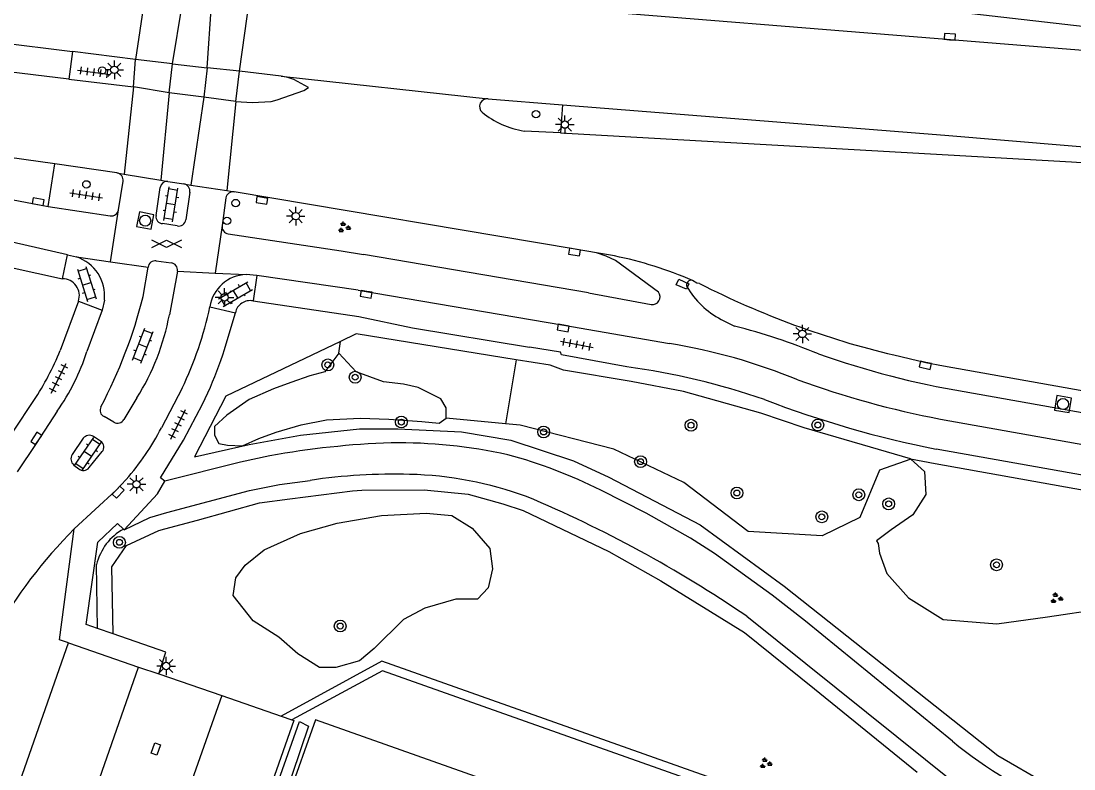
# Model space of a CAD drawing. Extents: x 131000 to 133014, y 396499 to 399001.
# Drawn here: x 132470 to 132541.2, y 396864.8 to 396915.3 of the extents above; entities that cross this region are included whole.
import ezdxf

# ---------------------------------------------------------------- set-up
doc = ezdxf.new("R2010")
doc.units = 0
for name, color, linetype in [('gg-bbg-hoofdgebouw', 7, 'Continuous'), ('gg-knt-verharding', 7, 'Continuous'), ('gg-knt-verharding nz', 7, 'Continuous'), ('gt-grn-groengrens', 7, 'Continuous'), ('gt-grn-weggrens', 7, 'Continuous'), ('gt-symb-boom', 7, 'Continuous'), ('gt-symb-drukknoppaal', 7, 'Continuous'), ('gt-symb-gesloten verharding', 7, 'Continuous'), ('gt-symb-groenvak', 7, 'Continuous'), ('gt-symb-klinker verharding', 7, 'Continuous'), ('gt-symb-kolk', 7, 'Continuous'), ('gt-symb-kolk center center', 7, 'Continuous'), ('gt-symb-lichtmast', 7, 'Continuous'), ('gt-symb-rioolschacht', 7, 'Continuous'), ('gt-symb-tegel verharding', 7, 'Continuous'), ('gt-symb-verkeersregelinstallatiepaal', 7, 'Continuous')]:
    doc.layers.add(name, color=color, linetype=linetype)

# ---------------------------------------------------------------- blocks, each defined once
blk = doc.blocks.new('gt0-TEG1')
at = {"layer": 'gt-symb-tegel verharding'}
for p, q in [((-1.125, 0), (1.125, 0)), ((-0.9, -0.25), (-0.9, 0.25)), ((-0.45, -0.25), (-0.45, 0.25)), ((0, -0.25), (0, 0.25)), ((0.45, -0.25), (0.45, 0.25)), ((0.9, -0.25), (0.9, 0.25))]:
    blk.add_line(p, q, dxfattribs=at)
blk = doc.blocks.new('gt0-LMAST')
at = {"layer": 'gt-symb-lichtmast'}
for p, q in [((-0.182, 0.173), (-0.447, 0.438)), ((-0.005, 0.246), (-0.005, 0.621)), ((0.172, 0.173), (0.437, 0.438)), ((-0.255, -0.004), (-0.63, -0.004)), ((-0.182, -0.181), (-0.447, -0.446)), ((-0.005, -0.254), (-0.005, -0.629)), ((0.437, -0.446), (0.172, -0.181)), ((0.245, -0.004), (0.62, -0.004))]:
    blk.add_line(p, q, dxfattribs=at)
blk.add_circle((-0.005, -0.004), 0.25, dxfattribs=at)
blk = doc.blocks.new('gt0-KOLK')
at = {"layer": 'gt-symb-kolk'}
blk.add_lwpolyline([(0, 0), (0.375, 0), (0.375, 0.4), (-0.375, 0.4), (-0.375, 0), (0, 0)], dxfattribs=at)
blk = doc.blocks.new('gt0-KOLKCC')
at = {"layer": 'gt-symb-kolk center center'}
blk.add_lwpolyline([(-0.375, 0.2), (0.375, 0.2), (0.375, -0.2), (-0.375, -0.2)], close=True, dxfattribs=at)
blk = doc.blocks.new('gt0-BOOM')
at = {"layer": 'gt-symb-boom'}
for radius in [0.4, 0.2]:
    blk.add_circle((0, 0), radius, dxfattribs=at)
blk = doc.blocks.new('gt0-VIPAAL')
at = {"layer": 'gt-symb-verkeersregelinstallatiepaal'}
blk.add_circle((0, 0), 0.25, dxfattribs=at)
blk = doc.blocks.new('gt0-RS')
at = {"layer": 'gt-symb-rioolschacht'}
blk.add_lwpolyline([(-0.5, -0.5), (0.5, -0.5), (0.5, 0.5), (-0.5, 0.5)], close=True, dxfattribs=at)
blk.add_circle((0, 0), 0.375, dxfattribs=at)
blk = doc.blocks.new('gt0-GRVAK')
at = {"layer": 'gt-symb-groenvak'}
for p, q in [((-0.11, 0.189), (-0.228, 0.24)), ((-0.182, 0.153), (0.088, 0.153)), ((-0.091, 0.211), (-0.156, 0.322)), ((-0.047, 0.214), (-0.047, 0.393)), ((-0.004, 0.211), (0.061, 0.322)), ((0.015, 0.189), (0.133, 0.24)), ((0.262, -0.052), (0.197, 0.059)), ((0.305, -0.049), (0.305, 0.13)), ((0.349, -0.052), (0.414, 0.059)), ((-0.245, -0.228), (-0.363, -0.177)), ((-0.318, -0.264), (-0.047, -0.264)), ((-0.226, -0.206), (-0.291, -0.095)), ((-0.183, -0.203), (-0.183, -0.024)), ((-0.139, -0.206), (-0.074, -0.095)), ((-0.12, -0.228), (-0.002, -0.177)), ((0.243, -0.074), (0.125, -0.023)), ((0.17, -0.11), (0.441, -0.11)), ((0.368, -0.074), (0.486, -0.023))]:
    blk.add_line(p, q, dxfattribs=at)
blk = doc.blocks.new('gt0-DPAAL')
at = {"layer": 'gt-symb-drukknoppaal'}
blk.add_circle((0, 0), 0.25, dxfattribs=at)
blk = doc.blocks.new('gt0-KL1')
at = {"layer": 'gt-symb-klinker verharding'}
for p, q in [((-1.15, 0.3), (1.15, 0.3)), ((-1, -0.3), (-1, 0.3)), ((-0.5, 0.3), (-0.5, 0.45)), ((0, -0.3), (0, 0.3)), ((0.5, 0.3), (0.5, 0.45)), ((1, -0.3), (1, 0.3)), ((-1.15, -0.3), (1.15, -0.3)), ((-0.5, -0.45), (-0.5, -0.3)), ((0.5, -0.45), (0.5, -0.3))]:
    blk.add_line(p, q, dxfattribs=at)
blk = doc.blocks.new('gt0-GESVH1')
at = {"layer": 'gt-symb-gesloten verharding'}
for p, q in [((-0.992, -0.261), (0.008, 0.239)), ((0.008, -0.261), (-0.992, 0.239)), ((0.008, 0.239), (1.008, -0.261)), ((1.008, 0.239), (0.008, -0.261))]:
    blk.add_line(p, q, dxfattribs=at)

msp = doc.modelspace()

# ---------------------------------------------------------------- linework, layer by layer
at = {"layer": 'gg-bbg-hoofdgebouw'}
for points in [[(132489.91, 396868.12), (132486.18, 396857.59), (132486.64, 396857.39)], [(132583.847, 396829.018), (132585.68, 396834.23), (132489.91, 396868.12)]]:
    msp.add_lwpolyline(points, dxfattribs=at)
at = {"layer": 'gg-knt-verharding'}
for p, q in [((132461, 396914.81), (132473.483, 396913.26)), ((132473.253, 396911.393), (132460.72, 396912.9)), ((132473.483, 396913.26), (132473.253, 396911.393)), ((132477.75, 396912.73), (132473.483, 396913.26)), ((132477.61, 396910.87), (132477.75, 396912.73)), ((132480.015, 396910.466), (132480.241, 396912.429)), ((132480.241, 396912.429), (132482.598, 396912.154)), ((132482.598, 396912.154), (132482.371, 396910.185)), ((132484.534, 396909.89), (132484.786, 396911.925)), ((132487.599, 396911.601), (132484.786, 396911.925)), ((132473.253, 396911.393), (132477.61, 396910.87)), ((132482.371, 396910.185), (132480.015, 396910.466)), ((132501.583, 396910.069), (132506.589, 396909.666)), ((132506.589, 396909.666), (132506.454, 396907.764)), ((132506.454, 396907.764), (132504.001, 396907.889)), ((132471.853, 396902.79), (132472.291, 396905.669)), ((132476.488, 396905.067), (132472.291, 396905.669)), ((132462.498, 396904.594), (132471.853, 396902.79)), ((132476.604, 396902.559), (132476.921, 396904.495)), ((132479.925, 396904.494), (132481.009, 396904.32)), ((132479.134, 396902.177), (132479.421, 396904.082)), ((132481.415, 396903.752), (132481.145, 396901.896)), ((132507.449, 396899.918), (132484.418, 396903.789)), ((132483.855, 396903.374), (132483.6, 396901.504)), ((132471.853, 396902.79), (132476.039, 396902.166)), ((132480.575, 396901.481), (132479.579, 396901.636)), ((132472.813, 396897.908), (132473.165, 396899.531)), ((132473.165, 396899.531), (132473.757, 396899.391)), ((132508.365, 396896.953), (132493.161, 396899.544)), ((132508.896, 396899.673), (132507.449, 396899.918)), ((132510.109, 396899.455), (132508.896, 396899.673)), ((132478.264, 396896.714), (132478.598, 396898.699)), ((132479.146, 396899.12), (132480.157, 396899)), ((132480.576, 396898.434), (132480.035, 396895.489)), ((132485.956, 396898.129), (132485.228, 396898.195)), ((132485.956, 396898.129), (132485.693, 396896.415)), ((132492.784, 396897.138), (132485.956, 396898.129)), ((132475.65, 396896.474), (132475.492, 396895.803)), ((132492.784, 396897.138), (132506.678, 396894.782)), ((132508.365, 396896.953), (132512.581, 396896.177)), ((132473.894, 396896.403), (132472.654, 396893.077)), ((132473.894, 396896.403), (132475.492, 396895.803)), ((132475.492, 396895.803), (132474.47, 396892.997)), ((132482.777, 396896.014), (132484.494, 396895.619)), ((132483.885, 396893.513), (132484.494, 396895.619)), ((132517.311, 396895.169), (132518.228, 396894.719)), ((132496.472, 396894.605), (132504.358, 396893.294)), ((132506.678, 396894.782), (132513.817, 396893.54)), ((132480.894, 396890.522), (132479.506, 396887.856)), ((132469.502, 396887.611), (132470.884, 396889.703)), ((132477.843, 396889.863), (132476.964, 396888.419)), ((132476.291, 396888.226), (132475.623, 396888.602)), ((132475.393, 396886.939), (132474.905, 396887.265)), ((132474.219, 396887.139), (132473.479, 396886.038)), ((132474.613, 396885.159), (132475.502, 396886.237)), ((132473.581, 396885.335), (132473.917, 396885.078)), ((132476.941, 396881.008), (132476.987, 396880.967)), ((132519.041, 396875.13), (132533.182, 396863.796)), ((132476.234, 396873.935), (132475.179, 396874.301)), ((132473.216, 396873.32), (132477.962, 396871.685)), ((132477.962, 396871.685), (132479.332, 396871.223)), ((132479.332, 396871.223), (132483.581, 396869.76)), ((132483.581, 396869.76), (132487.597, 396868.372)), ((132487.597, 396868.372), (132488.321, 396868.122))]:
    msp.add_line(p, q, dxfattribs=at)
for points in [[(132555.594, 396913.805), (132555.16, 396913.79), (132551.14, 396913.87), (132502.42, 396919.48)], [(132555.355, 396912.231), (132555.171, 396912.251), (132507.113, 396916.117)], [(132484.534, 396909.89), (132485.636, 396909.815), (132486.476, 396909.853), (132486.905, 396909.893), (132487.324, 396909.993), (132489.12, 396910.633), (132489.438, 396910.824), (132488.44, 396911.368), (132488.03, 396911.516), (132487.599, 396911.601)], [(132473.165, 396899.531), (132464.869, 396901.424), (132454.057, 396904.478), (132448.567, 396906.245), (132436.47, 396910.18), (132434.589, 396910.817), (132434.374, 396910.855)], [(132506.589, 396909.666), (132532.436, 396907.602), (132549.356, 396906.193), (132578.948, 396903.015), (132596.558, 396901.081)], [(132429.675, 396908.9), (132430.65, 396908.889), (132434.312, 396908.598), (132438.154, 396907.815), (132451.955, 396903.318), (132464.324, 396899.782), (132472.813, 396897.908)], [(132472.291, 396905.669), (132465.033, 396906.691), (132453.151, 396908.396)], [(132506.454, 396907.764), (132540.996, 396905.82), (132542.973, 396905.675), (132548.97, 396905.153), (132549.967, 396905.037), (132550.958, 396904.895), (132553.93, 396904.414), (132596.039, 396896.928)], [(132484.019, 396900.947), (132491.648, 396899.793), (132493.161, 396899.544)], [(132513.075, 396897.003), (132510.176, 396899.149), (132509.545, 396899.439), (132508.896, 396899.673)], [(132515.859, 396897.592), (132515.664, 396897.627), (132515.391, 396897.792)], [(132485.693, 396896.415), (132492.842, 396895.37), (132496.472, 396894.605)], [(132510.947, 396891.967), (132506.53, 396892.781), (132506.461, 396892.965), (132504.358, 396893.294)], [(132528.983, 396892.766), (132531.153, 396892.266), (132532.329, 396892.035), (132596.826, 396880.543)], [(132479.741, 396884.253), (132479.441, 396884.477), (132480.998, 396887.02), (132482.273, 396889.435), (132482.808, 396890.592)], [(132533.727, 396890.296), (132583.717, 396881.407), (132585.285, 396881.079)], [(132472.464, 396888.966), (132471.046, 396886.784), (132469.765, 396884.874)], [(132532.13, 396888.436), (132583.36, 396879.321), (132584.847, 396879.037), (132586.29, 396878.581)], [(132486.827, 396885.955), (132484.849, 396885.526), (132479.741, 396884.253)], [(132582.953, 396877.033), (132582.989, 396877.316), (132531.849, 396886.404)], [(132477.116, 396884.354), (132476.438, 396883.647), (132473.611, 396881.014)], [(132476.987, 396880.967), (132478.718, 396881.79), (132479.861, 396882.127), (132485.44, 396883.604), (132487.485, 396884.02), (132489.554, 396884.3)], [(132476.987, 396880.967), (132479.238, 396883.382), (132479.741, 396884.253)], [(132532.949, 396866.68), (132523.023, 396874.797), (132520.752, 396876.536), (132516.867, 396879.357), (132515.234, 396880.406), (132512.249, 396882.093), (132509.184, 396883.628)], [(132473.216, 396873.32), (132472.62, 396873.518), (132473.611, 396881.014)], [(132475.179, 396874.301), (132474.419, 396874.564), (132475.202, 396880.117), (132476.531, 396881.377), (132476.941, 396881.008)], [(132479.332, 396871.223), (132479.8, 396872.701), (132476.234, 396873.935)], [(132471.12, 396844.733), (132466.028, 396845.497), (132467.898, 396858.229), (132473.216, 396873.32)], [(132488.321, 396868.122), (132488.436, 396868.082), (132483.468, 396853.913)]]:
    msp.add_lwpolyline(points, dxfattribs=at)
for centre, radius, start, end in [((132501.528, 396909.541), 0.531, 84.09981, 226.23841), ((132505.015, 396913.975), 6.169, 231.34046, 260.54004), ((132476.39, 396904.543), 0.533, 354.81692, 79.43401), ((132479.89, 396904.023), 0.472, 85.6916, 172.83767), ((132480.929, 396903.833), 0.493, 350.48784, 80.62568), ((132484.356, 396903.284), 0.509, 83.01654, 169.77299), ((132476.121, 396902.651), 0.492, 260.4113, 349.23174), ((132479.608, 396902.113), 0.478, 172.36851, 266.50956), ((132480.669, 396901.951), 0.48, 258.7444, 353.37009), ((132484.101, 396901.445), 0.505, 173.26248, 260.64172), ((132472.909, 396896.768), 2.756, 353.87221, 72.09126), ((132504.781, 396873.314), 26.679, 66.5667, 78.48083), ((132479.075, 396898.645), 0.48, 81.47935, 173.58706), ((132480.081, 396898.506), 0.5, 351.74325, 81.28056), ((132472.826, 396896.777), 1.131, 340.71074, 90.66655), ((132485.294, 396895.653), 2.543, 91.48577, 171.84222), ((132515.283, 396897.505), 0.307, 69.316, 203.40844), ((132520.053, 396900.342), 5.855, 210.35745, 242.07384), ((132542.656, 396950.208), 59.047, 243.01014, 256.61056), ((132445.326, 396905.042), 33.975, 332.326, 345.81039), ((132512.671, 396896.684), 0.515, 259.938, 38.29784), ((132459.187, 396901.033), 24.118, 334.16209, 347.98808), ((132485.488, 396895.423), 1.013, 78.30411, 168.85519), ((132464.216, 396898.412), 16.087, 327.8967, 349.52957), ((132507.362, 396852.416), 43.676, 67.77349, 75.59386), ((132455.988, 396899.669), 17.923, 326.21689, 338.42011), ((132459.228, 396898.068), 16.064, 325.48669, 341.59946), ((132457.3, 396901.656), 27.804, 336.5512, 342.97), ((132507.588, 396854.952), 39.087, 67.58348, 80.82949), ((132543.404, 396947.909), 58.42, 250.47875, 260.46487), ((132504.274, 396843.276), 49.147, 71.02323, 82.19677), ((132544.27, 396951.433), 64.157, 250.15724, 259.09219), ((132545.856, 396956.672), 71.651, 249.0659, 258.72632), ((132475.824, 396889.029), 0.472, 150.33065, 244.76196), ((132476.536, 396888.64), 0.481, 239.32786, 332.67534), ((132474.629, 396886.835), 0.511, 57.32535, 143.49007), ((132463.527, 396896.195), 18.024, 318.93339, 332.4421), ((132475.123, 396886.538), 0.484, 321.57735, 56.07441), ((132496.97, 396830.058), 56.81, 91.97469, 100.2845), ((132495.432, 396851.936), 34.9, 77.65072, 90.68925), ((132473.906, 396885.741), 0.52, 145.16923, 231.34192), ((132494.394, 396854.327), 32.822, 63.21605, 74.98639), ((132474.225, 396885.463), 0.493, 231.35027, 321.92609), ((132495.197, 396846.505), 38.214, 88.39457, 98.49241), ((132495.649, 396859.803), 24.909, 69.98309, 88.57554), ((132471.184, 396804.768), 85.095, 55.77868, 67.18906), ((132498.179, 396856.608), 34.631, 135.18966, 150.02478), ((132552.243, 396890.189), 30.412, 230.62379, 247.43765)]:
    msp.add_arc(centre, radius, start, end, dxfattribs=at)
at = {"layer": 'gg-knt-verharding nz'}
for p, q in [((132484.786, 396911.925), (132485.516, 396917.2)), ((132478.327, 396916.631), (132477.75, 396912.73)), ((132480.241, 396912.429), (132480.892, 396916.396)), ((132482.598, 396912.154), (132482.882, 396916.435)), ((132480.241, 396912.429), (132477.75, 396912.73)), ((132484.786, 396911.925), (132482.598, 396912.154)), ((132477.61, 396910.87), (132476.974, 396904.986)), ((132480.015, 396910.466), (132477.61, 396910.87)), ((132480.015, 396910.466), (132479.469, 396904.57)), ((132482.371, 396910.185), (132481.484, 396904.246)), ((132484.534, 396909.89), (132482.371, 396910.185)), ((132484.534, 396909.89), (132483.914, 396903.867)), ((132476.488, 396905.067), (132476.974, 396904.986)), ((132476.974, 396904.986), (132479.469, 396904.57)), ((132479.469, 396904.57), (132479.925, 396904.494)), ((132481.009, 396904.32), (132481.484, 396904.246)), ((132481.484, 396904.246), (132483.914, 396903.867)), ((132483.914, 396903.867), (132484.418, 396903.789))]:
    msp.add_line(p, q, dxfattribs=at)
for points in [[(132471.12, 396844.733), (132473.036, 396857.625), (132477.962, 396871.685)], [(132483.581, 396869.76), (132478.581, 396855.607), (132483.468, 396853.913)]]:
    msp.add_lwpolyline(points, dxfattribs=at)
at = {"layer": 'gt-grn-groengrens'}
for p, q in [((132491.494, 396892.881), (132491.589, 396893.675)), ((132503.47, 396892.442), (132502.739, 396888.115)), ((132502.739, 396888.115), (132498.727, 396888.494)), ((132530.099, 396885.755), (132530.131, 396885.723)), ((132475.179, 396874.301), (132475.117, 396878.613))]:
    msp.add_line(p, q, dxfattribs=at)
for points in [[(132491.589, 396893.675), (132483.862, 396889.988), (132481.745, 396885.884), (132485.433, 396886.717), (132488.896, 396887.359), (132492.872, 396887.775), (132495.469, 396887.775), (132499.766, 396887.583), (132503.101, 396887.006), (132507.333, 396885.627), (132509.738, 396884.505), (132515.894, 396881.298), (132521.57, 396877.162), (132535.999, 396865.715), (132539.27, 396863.823)], [(132503.47, 396892.442), (132492.647, 396894.188), (132491.589, 396893.675)], [(132491.494, 396892.881), (132490.53, 396891.623), (132489.535, 396891.348), (132488.246, 396890.909), (132487.075, 396890.47), (132485.436, 396889.756), (132483.914, 396888.713), (132483.094, 396887.945), (132483.094, 396887.341), (132483.387, 396886.792), (132483.972, 396886.682), (132484.967, 396886.627), (132486.08, 396887.121), (132487.251, 396887.56), (132488.949, 396888.054), (132490.647, 396888.384), (132492.931, 396888.494), (132494.863, 396888.439), (132497.088, 396888.274), (132498.259, 396888.164), (132498.727, 396888.494)], [(132498.727, 396888.494), (132498.727, 396889.207), (132498.376, 396889.811), (132496.854, 396890.58), (132495.858, 396890.799), (132494.511, 396890.964), (132492.655, 396891.635), (132491.494, 396892.881)], [(132530.099, 396885.755), (132522.917, 396887.84), (132519.999, 396888.834), (132514.772, 396890.309), (132511.245, 396890.982), (132506.66, 396891.751), (132505.762, 396892.072), (132503.47, 396892.442)], [(132530.131, 396885.723), (132528.015, 396884.996), (132526.692, 396881.781), (132524.141, 396880.552), (132519.132, 396880.836), (132514.785, 396884.145), (132510.06, 396886.414), (132503.729, 396888.022), (132502.739, 396888.115)], [(132530.131, 396885.723), (132531.048, 396884.898), (132531.145, 396883.337), (132530.264, 396881.961), (132528.796, 396880.951), (132527.817, 396880.217), (132527.914, 396880.033), (132528.012, 396879.39), (132528.502, 396878.014), (132529.971, 396876.361), (132532.32, 396874.893), (132535.943, 396874.617), (132539.37, 396875.076), (132542.992, 396875.627)], [(132530.099, 396885.755), (132531.767, 396885.435), (132565.242, 396879.439), (132582.686, 396876.264), (132582.944, 396875.964)], [(132476.234, 396873.935), (132476.145, 396878.466), (132477.132, 396879.899), (132479.325, 396880.908), (132479.736, 396881.033), (132481.928, 396881.618), (132486.137, 396882.778), (132488.17, 396883.051), (132492.418, 396883.59), (132493.042, 396883.638), (132497.262, 396883.67), (132500.226, 396883.356), (132502.564, 396882.709), (132503.934, 396882.265), (132509.73, 396879.484), (132513.24, 396877.524), (132518.888, 396874.015), (132523.621, 396870.213), (132530.562, 396864.597)], [(132484.339, 396876.529), (132484.521, 396877.727), (132485.16, 396878.582), (132486.438, 396879.609), (132488.902, 396880.721), (132491.365, 396881.405), (132494.377, 396881.919), (132497.388, 396882.09), (132499.122, 396881.919), (132500.491, 396881.063), (132501.677, 396879.694), (132501.86, 396878.326), (132501.586, 396877.042), (132500.856, 396876.272), (132499.396, 396876.272), (132497.297, 396875.674), (132495.847, 396874.901), (132493.869, 396872.938), (132492.882, 396872.119), (132491.274, 396871.653), (132490.179, 396871.653), (132488.719, 396872.594), (132487.442, 396873.706), (132485.708, 396874.818), (132484.339, 396876.529)], [(132588.166, 396838.907), (132566.879, 396846.407), (132562.766, 396845.616), (132562.505, 396845.718), (132559.939, 396848.862), (132494.389, 396872.086), (132487.597, 396868.372)], [(132592.055, 396836.877), (132566.808, 396845.795), (132562.704, 396844.998), (132562.148, 396845.208), (132559.591, 396848.35), (132494.433, 396871.428), (132488.321, 396868.122)], [(132484.962, 396854.435), (132484.101, 396854.666), (132488.821, 396868.002), (132489.434, 396867.701), (132484.962, 396854.435)]]:
    msp.add_lwpolyline(points, dxfattribs=at)
msp.add_arc((132478.756, 396877.733), 3.744, 119.00262, 166.41255, dxfattribs=at)
at = {"layer": 'gt-grn-weggrens'}
for p, q in [((132487.599, 396911.601), (132501.583, 396910.069)), ((132476.056, 396899.062), (132476.604, 396902.559)), ((132483.6, 396901.504), (132483.12, 396898.303)), ((132473.757, 396899.391), (132476.056, 396899.062)), ((132476.056, 396899.062), (132478.598, 396898.699)), ((132480.576, 396898.434), (132483.12, 396898.303)), ((132483.12, 396898.303), (132485.228, 396898.195))]:
    msp.add_line(p, q, dxfattribs=at)

# ---------------------------------------------------------------- block references
at = {"layer": 'gt-symb-boom'}
for p in [(132490.742, 396892.098), (132492.589, 396891.264), (132495.709, 396888.236), (132505.322, 396887.568), (132515.279, 396888.021), (132523.848, 396888.039), (132511.872, 396885.561), (132518.382, 396883.446), (132526.616, 396883.326), (132528.635, 396882.709), (132524.117, 396881.834), (132476.663, 396880.111), (132535.921, 396878.595), (132491.579, 396874.459)]:
    msp.add_blockref('gt0-BOOM', p, dxfattribs=at)
at = {"layer": 'gt-symb-drukknoppaal'}
msp.add_blockref('gt0-DPAAL', (132483.93, 396901.827), dxfattribs=at)
at = {"layer": 'gt-symb-gesloten verharding'}
msp.add_blockref('gt0-GESVH1', (132479.84, 396900.291), dxfattribs=at)
at = {"layer": 'gt-symb-groenvak'}
for p in [(132491.835, 396901.379), (132539.956, 396876.329), (132520.307, 396865.184)]:
    msp.add_blockref('gt0-GRVAK', p, dxfattribs=at)
at = {"layer": 'gt-symb-klinker verharding'}
for p, rotation in [((132480.143, 396902.946), 80.97080115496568), ((132474.455, 396897.561), -72.54344186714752), ((132484.504, 396896.878), 30.256437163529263), ((132478.247, 396893.389), 68.64562263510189), ((132474.531, 396886.07), 55.3881936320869)]:
    msp.add_blockref('gt0-KL1', p, dxfattribs=dict(at, rotation=rotation))
at = {"layer": 'gt-symb-kolk'}
for p, rotation in [((132532.748, 396914.057), -4.604811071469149), ((132471.134, 396902.926), -10.950434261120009), ((132486.326, 396903.404), 170.735476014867), ((132507.449, 396899.918), 170.443472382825), ((132493.373, 396897.064), 170.7354760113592), ((132506.682, 396894.786), 170.15137761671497), ((132531.152, 396892.266), 166.9924952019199), ((132471.207, 396887.025), 57.040990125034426), ((132476.438, 396883.647), -133.8655783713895)]:
    msp.add_blockref('gt0-KOLK', p, dxfattribs=dict(at, rotation=rotation))
at = {"layer": 'gt-symb-kolk center center'}
for p, rotation in [((132514.71, 396897.54), 155.61293328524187), ((132479.127, 396866.153), -109.20054841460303)]:
    msp.add_blockref('gt0-KOLKCC', p, dxfattribs=dict(at, rotation=rotation))
at = {"layer": 'gt-symb-lichtmast'}
for p in [(132476.324, 396912.028), (132506.76, 396908.329), (132488.579, 396902.149), (132483.77, 396896.661), (132522.806, 396894.192), (132477.819, 396884.038), (132479.827, 396871.764)]:
    msp.add_blockref('gt0-LMAST', p, dxfattribs=at)
at = {"layer": 'gt-symb-rioolschacht'}
for p, rotation in [((132478.404, 396901.842), 78.92612885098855), ((132540.408, 396889.449), -9.500010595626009)]:
    msp.add_blockref('gt0-RS', p, dxfattribs=dict(at, rotation=rotation))
at = {"layer": 'gt-symb-tegel verharding'}
for p, rotation in [((132474.952, 396911.859), -7.530253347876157), ((132474.417, 396903.552), -8.680850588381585), ((132507.565, 396893.488), -10.89418298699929), ((132472.559, 396891.19), 63.563127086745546), ((132480.636, 396888.08), 63.56312708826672)]:
    msp.add_blockref('gt0-TEG1', p, dxfattribs=dict(at, rotation=rotation))
at = {"layer": 'gt-symb-verkeersregelinstallatiepaal'}
for p in [(132475.498, 396911.983), (132504.805, 396909.035), (132474.431, 396904.289), (132484.515, 396903.027)]:
    msp.add_blockref('gt0-VIPAAL', p, dxfattribs=at)

doc.saveas('drawing.dxf')
